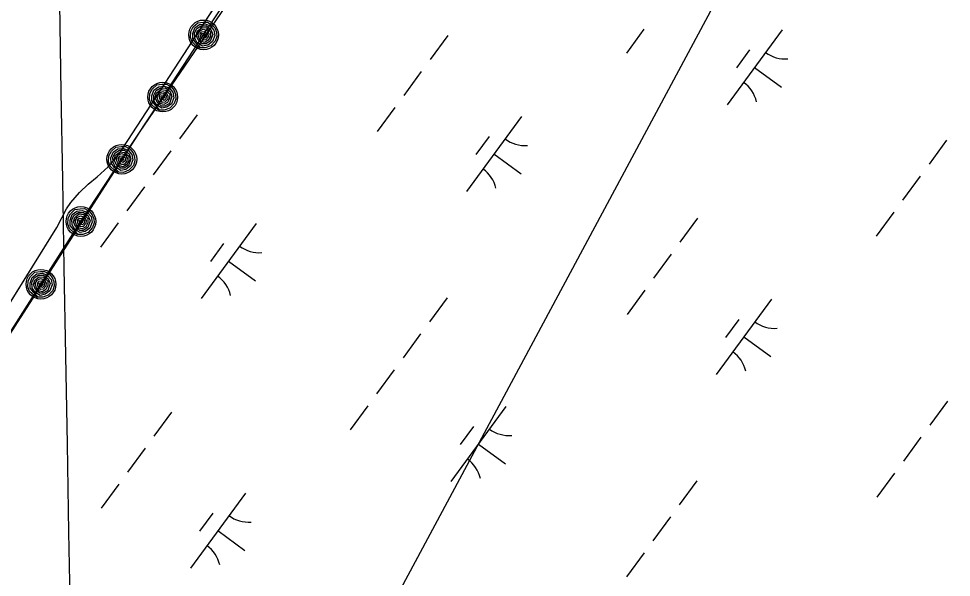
# Model space of a CAD drawing. Extents: x 3905714 to 3926767, y 183354 to 205755.
# Drawn here: x 3920036 to 3920537, y 195918 to 196218 of the extents above; entities that cross this region are included whole.
import ezdxf

# ---------------------------------------------------------------- set-up
doc = ezdxf.new("R2010")
doc.units = 0
for name, color, linetype in [('V-GRID-MAJR', 7, 'Continuous'), ('V-RIVR-EDGE', 7, 'Continuous'), ('V-RRAP-FSHR', 7, 'Continuous'), ('V-TOPO-SHOR', 7, 'Continuous'), ('V-UTIL-LINE', 7, 'Continuous'), ('V-WETL-SWMP', 7, 'Continuous')]:
    doc.layers.add(name, color=color, linetype=linetype)

msp = doc.modelspace()

# ---------------------------------------------------------------- linework, layer by layer
at = {"layer": 'V-GRID-MAJR'}
msp.add_spline([(3920162.98, 190214.61), (3920105.98, 193480.1), (3920000.19, 199540.18), (3919966.26, 201484.22)], degree=3, dxfattribs=at)
at = {"layer": 'V-RIVR-EDGE'}
msp.add_lwpolyline([(3920407.87, 196622.17), (3920313.04, 196467.83), (3920101.06, 196157.31), (3919954.17, 195928.6)], dxfattribs=at)
at = {"layer": 'V-RRAP-FSHR'}
for points in [[(3920026.52, 196041.5), (3920047.99, 196075.24), (3920069.46, 196108.99), (3920091.41, 196142.43), (3920113.37, 196175.86), (3920135.34, 196209.29), (3920157.31, 196242.72), (3920179.28, 196276.15), (3920201.26, 196309.57), (3920223.37, 196342.9), (3920245.48, 196376.23), (3920267.59, 196409.57), (3920289.71, 196442.9), (3920311.82, 196476.23), (3920334.19, 196509.39), (3920356.76, 196542.41), (3920379.33, 196575.44)], [(3920133.36, 196202.24), (3920131.56, 196203.29), (3920129.19, 196205.54), (3920128.25, 196207.95), (3920128.43, 196211.15), (3920129.77, 196213.56), (3920132.22, 196215.8), (3920135.11, 196216.15), (3920137.38, 196216.2), (3920139.83, 196214.76), (3920141.48, 196212.84), (3920142.25, 196210.61), (3920142.38, 196208.4), (3920141.58, 196205.91), (3920139.19, 196203.39), (3920136.21, 196202.26), (3920133.81, 196202.34), (3920131.39, 196204.9), (3920129.58, 196207.25), (3920129.49, 196210.04), (3920130.66, 196213.05), (3920133.18, 196214.86), (3920136.18, 196215.17), (3920138.81, 196214.21), (3920140.79, 196211.85), (3920141.32, 196208.92), (3920140.08, 196205.7), (3920137.57, 196203.85), (3920134.83, 196203.31), (3920131.97, 196205.08), (3920130.66, 196207.52), (3920130.5, 196210.36), (3920131.79, 196212.8), (3920134.07, 196214.14), (3920136.83, 196214.18), (3920139.3, 196212.24), (3920140.27, 196209.57), (3920138.96, 196205.92), (3920136.54, 196204.42), (3920134.64, 196204.45), (3920132.41, 196206.55), (3920131.33, 196209.22), (3920132.02, 196211.56), (3920134.49, 196213.33), (3920136.83, 196213.02), (3920139.09, 196210.91), (3920139.08, 196208.5), (3920137.87, 196206.39), (3920136.03, 196205.25), (3920134.04, 196205.79), (3920132.98, 196207.47), (3920132.33, 196209.68), (3920133.37, 196211.48), (3920135.14, 196212.31), (3920137.23, 196211.64), (3920138.16, 196209.98), (3920138.02, 196208.21), (3920136.54, 196206.56), (3920135.22, 196206.41), (3920133.9, 196207.91), (3920133.45, 196209.78), (3920134.21, 196211), (3920135.77, 196211.13), (3920137.28, 196210.03), (3920137.09, 196208.4), (3920136.09, 196207.52), (3920134.66, 196208.32), (3920134.47, 196209.95), (3920135.62, 196210.21), (3920136.26, 196209.27), (3920135.98, 196208.47), (3920135.31, 196209.26)], [(3920111.39, 196168.82), (3920109.59, 196169.86), (3920107.22, 196172.11), (3920106.28, 196174.52), (3920106.46, 196177.73), (3920107.8, 196180.14), (3920110.25, 196182.38), (3920113.14, 196182.72), (3920115.41, 196182.77), (3920117.87, 196181.33), (3920119.51, 196179.41), (3920120.29, 196177.18), (3920120.41, 196174.97), (3920119.61, 196172.48), (3920117.22, 196169.96), (3920114.24, 196168.83), (3920111.84, 196168.91), (3920109.43, 196171.47), (3920107.61, 196173.82), (3920107.52, 196176.61), (3920108.69, 196179.62), (3920111.21, 196181.43), (3920114.21, 196181.74), (3920116.84, 196180.78), (3920118.83, 196178.42), (3920119.35, 196175.49), (3920118.11, 196172.28), (3920115.6, 196170.43), (3920112.86, 196169.88), (3920110, 196171.65), (3920108.7, 196174.09), (3920108.53, 196176.93), (3920109.82, 196179.37), (3920112.1, 196180.71), (3920114.86, 196180.75), (3920117.33, 196178.81), (3920118.31, 196176.14), (3920116.99, 196172.49), (3920114.57, 196171), (3920112.67, 196171.02), (3920110.44, 196173.12), (3920109.36, 196175.79), (3920110.06, 196178.13), (3920112.52, 196179.91), (3920114.87, 196179.59), (3920117.12, 196177.48), (3920117.11, 196175.07), (3920115.9, 196172.96), (3920114.06, 196171.82), (3920112.07, 196172.36), (3920111.01, 196174.04), (3920110.36, 196176.25), (3920111.4, 196178.05), (3920113.18, 196178.88), (3920115.26, 196178.21), (3920116.19, 196176.55), (3920116.05, 196174.79), (3920114.58, 196173.13), (3920113.25, 196172.98), (3920111.93, 196174.48), (3920111.48, 196176.36), (3920112.24, 196177.57), (3920113.8, 196177.7), (3920115.32, 196176.6), (3920115.12, 196174.98), (3920114.12, 196174.09), (3920112.69, 196174.89), (3920112.5, 196176.52), (3920113.65, 196176.78), (3920114.29, 196175.84), (3920114.01, 196175.04), (3920113.34, 196175.83)], [(3920089.42, 196135.39), (3920087.62, 196136.43), (3920085.25, 196138.69), (3920084.31, 196141.09), (3920084.5, 196144.3), (3920085.83, 196146.71), (3920088.29, 196148.95), (3920091.17, 196149.29), (3920093.45, 196149.34), (3920095.9, 196147.9), (3920097.54, 196145.98), (3920098.32, 196143.76), (3920098.44, 196141.54), (3920097.64, 196139.05), (3920095.25, 196136.53), (3920092.27, 196135.41), (3920089.87, 196135.48), (3920087.46, 196138.05), (3920085.64, 196140.4), (3920085.55, 196143.19), (3920086.72, 196146.2), (3920089.24, 196148.01), (3920092.24, 196148.31), (3920094.87, 196147.35), (3920096.86, 196145), (3920097.38, 196142.06), (3920096.14, 196138.85), (3920093.63, 196137), (3920090.89, 196136.45), (3920088.03, 196138.23), (3920086.73, 196140.66), (3920086.56, 196143.5), (3920087.85, 196145.94), (3920090.13, 196147.28), (3920092.89, 196147.32), (3920095.36, 196145.39), (3920096.34, 196142.71), (3920095.02, 196139.06), (3920092.6, 196137.57), (3920090.7, 196137.6), (3920088.47, 196139.69), (3920087.39, 196142.36), (3920088.09, 196144.7), (3920090.55, 196146.48), (3920092.9, 196146.16), (3920095.15, 196144.05), (3920095.14, 196141.64), (3920093.93, 196139.53), (3920092.1, 196138.39), (3920090.1, 196138.93), (3920089.04, 196140.61), (3920088.39, 196142.82), (3920089.44, 196144.62), (3920091.21, 196145.46), (3920093.29, 196144.79), (3920094.22, 196143.12), (3920094.08, 196141.36), (3920092.61, 196139.7), (3920091.29, 196139.55), (3920089.96, 196141.06), (3920089.51, 196142.93), (3920090.27, 196144.14), (3920091.83, 196144.27), (3920093.35, 196143.17), (3920093.16, 196141.55), (3920092.16, 196140.67), (3920090.72, 196141.47), (3920090.53, 196143.1), (3920091.68, 196143.36), (3920092.32, 196142.41), (3920092.04, 196141.61), (3920091.37, 196142.4)], [(3920067.58, 196101.92), (3920065.77, 196102.93), (3920063.37, 196105.15), (3920062.39, 196107.54), (3920062.52, 196110.75), (3920063.83, 196113.18), (3920066.25, 196115.46), (3920069.13, 196115.85), (3920071.4, 196115.93), (3920073.87, 196114.53), (3920075.54, 196112.63), (3920076.35, 196110.42), (3920076.51, 196108.2), (3920075.75, 196105.7), (3920073.39, 196103.15), (3920070.43, 196101.98), (3920068.03, 196102.02), (3920065.58, 196104.54), (3920063.73, 196106.87), (3920063.59, 196109.66), (3920064.72, 196112.68), (3920067.22, 196114.53), (3920070.21, 196114.88), (3920072.85, 196113.96), (3920074.88, 196111.63), (3920075.44, 196108.71), (3920074.25, 196105.48), (3920071.77, 196103.59), (3920069.04, 196103), (3920066.15, 196104.74), (3920064.81, 196107.15), (3920064.6, 196109.99), (3920065.86, 196112.45), (3920068.12, 196113.82), (3920070.87, 196113.9), (3920073.37, 196112), (3920074.39, 196109.34), (3920073.13, 196105.67), (3920070.73, 196104.14), (3920068.83, 196104.14), (3920066.57, 196106.21), (3920065.45, 196108.86), (3920066.11, 196111.21), (3920068.55, 196113.02), (3920070.9, 196112.74), (3920073.18, 196110.66), (3920073.21, 196108.26), (3920072.03, 196106.13), (3920070.21, 196104.96), (3920068.21, 196105.47), (3920067.12, 196107.13), (3920066.44, 196109.34), (3920067.46, 196111.15), (3920069.22, 196112.01), (3920071.31, 196111.37), (3920072.27, 196109.72), (3920072.15, 196107.96), (3920070.7, 196106.28), (3920069.38, 196106.11), (3920068.04, 196107.59), (3920067.56, 196109.46), (3920068.3, 196110.68), (3920069.86, 196110.84), (3920071.39, 196109.76), (3920071.22, 196108.13), (3920070.24, 196107.23), (3920068.79, 196108.01), (3920068.58, 196109.64), (3920069.73, 196109.92), (3920070.38, 196108.98), (3920070.11, 196108.18), (3920069.43, 196108.96)], [(3920046.11, 196068.17), (3920044.29, 196069.18), (3920041.89, 196071.41), (3920040.92, 196073.8), (3920041.05, 196077.01), (3920042.35, 196079.44), (3920044.77, 196081.71), (3920047.66, 196082.1), (3920049.93, 196082.18), (3920052.4, 196080.78), (3920054.07, 196078.88), (3920054.88, 196076.67), (3920055.03, 196074.46), (3920054.28, 196071.96), (3920051.92, 196069.4), (3920048.96, 196068.23), (3920046.55, 196068.27), (3920044.11, 196070.8), (3920042.25, 196073.12), (3920042.12, 196075.91), (3920043.25, 196078.93), (3920045.74, 196080.78), (3920048.74, 196081.13), (3920051.38, 196080.21), (3920053.4, 196077.89), (3920053.97, 196074.96), (3920052.78, 196071.73), (3920050.29, 196069.84), (3920047.56, 196069.26), (3920044.68, 196070.99), (3920043.34, 196073.4), (3920043.13, 196076.24), (3920044.38, 196078.7), (3920046.64, 196080.07), (3920049.4, 196080.15), (3920051.9, 196078.25), (3920052.92, 196075.6), (3920051.65, 196071.92), (3920049.26, 196070.4), (3920047.35, 196070.4), (3920045.09, 196072.46), (3920043.97, 196075.11), (3920044.64, 196077.46), (3920047.07, 196079.28), (3920049.43, 196078.99), (3920051.71, 196076.92), (3920051.74, 196074.51), (3920050.56, 196072.38), (3920048.74, 196071.21), (3920046.74, 196071.72), (3920045.65, 196073.39), (3920044.97, 196075.59), (3920045.99, 196077.4), (3920047.75, 196078.26), (3920049.84, 196077.62), (3920050.8, 196075.97), (3920050.68, 196074.21), (3920049.23, 196072.53), (3920047.91, 196072.36), (3920046.56, 196073.84), (3920046.09, 196075.71), (3920046.83, 196076.93), (3920048.39, 196077.09), (3920049.92, 196076.01), (3920049.75, 196074.38), (3920048.76, 196073.49), (3920047.32, 196074.27), (3920047.11, 196075.89), (3920048.25, 196076.17), (3920048.91, 196075.23), (3920048.64, 196074.43), (3920047.96, 196075.21)]]:
    msp.add_lwpolyline(points, dxfattribs=at)
for centre in [(3920135.34, 196209.29), (3920113.38, 196175.86), (3920091.41, 196142.44), (3920069.46, 196108.99), (3920047.99, 196075.25)]:
    msp.add_circle(centre, 8, dxfattribs=at)
at = {"layer": 'V-TOPO-SHOR'}
msp.add_lwpolyline([(3919990.44, 195999.49), (3920056.5, 196105.73), (3920061.72, 196115.82), (3920064.06, 196119.18), (3920068.75, 196124.6), (3920073.43, 196128.99), (3920078.23, 196132.99), (3920084.08, 196138.28), (3920089.68, 196144.74), (3920124.72, 196198.76), (3920192.85, 196303.96)], dxfattribs=at)
at = {"layer": 'V-UTIL-LINE'}
msp.add_lwpolyline([(3922094.67, 198742.56), (3921080.02, 197477.61), (3915734.79, 187496.67)], dxfattribs=at)
at = {"layer": 'V-WETL-SWMP'}
for p, q in [((3920124.72, 196198.76), (3920192.85, 196303.96)), ((3920371.86, 196212.31), (3920362.4, 196199.4)), ((3920446.04, 196211.98), (3920416.49, 196171.65)), ((3920266.45, 196209.02), (3920256.99, 196196.11)), ((3920089.68, 196144.74), (3920124.72, 196198.76)), ((3920428.59, 196201.21), (3920421.5, 196191.53)), ((3920431.27, 196191.81), (3920445.79, 196181.17)), ((3920252.27, 196189.66), (3920242.81, 196176.75)), ((3920238.08, 196170.3), (3920228.62, 196157.39)), ((3920131.92, 196166.26), (3920122.46, 196153.35)), ((3920306.09, 196165.46), (3920276.54, 196125.13)), ((3920288.64, 196154.7), (3920281.54, 196145.02)), ((3920534.41, 196152.72), (3920524.95, 196139.81)), ((3920117.74, 196146.9), (3920108.28, 196133.99)), ((3920084.08, 196138.28), (3920089.68, 196144.74)), ((3920291.31, 196145.3), (3920305.83, 196134.66)), ((3920078.23, 196132.99), (3920084.08, 196138.28)), ((3920073.43, 196128.99), (3920078.23, 196132.99)), ((3920520.22, 196133.36), (3920510.77, 196120.45)), ((3920068.75, 196124.6), (3920073.43, 196128.99)), ((3920103.55, 196127.54), (3920094.09, 196114.63)), ((3920064.06, 196119.18), (3920068.75, 196124.6)), ((3920061.72, 196115.82), (3920064.06, 196119.18)), ((3920056.5, 196105.73), (3920061.72, 196115.82)), ((3920506.04, 196114), (3920496.58, 196101.09)), ((3920089.37, 196108.18), (3920079.91, 196095.27)), ((3920163.55, 196107.85), (3920134, 196067.51)), ((3920400.63, 196110.71), (3920391.17, 196097.8)), ((3919990.44, 195999.49), (3920056.5, 196105.73)), ((3920146.1, 196097.08), (3920139.01, 196087.4)), ((3920148.78, 196087.68), (3920163.3, 196077.04)), ((3920386.44, 196091.35), (3920376.99, 196078.44)), ((3920372.26, 196071.99), (3920362.8, 196059.08)), ((3920266.1, 196067.95), (3920256.64, 196055.04)), ((3920440.27, 196067.16), (3920410.72, 196026.82)), ((3920422.82, 196056.39), (3920415.72, 196046.71)), ((3920251.91, 196048.59), (3920242.46, 196035.68)), ((3920425.49, 196046.99), (3920440.01, 196036.35)), ((3920237.73, 196029.23), (3920228.27, 196016.32)), ((3920534.81, 196012.4), (3920525.35, 195999.5)), ((3920118.13, 196006.58), (3920108.68, 195993.67)), ((3920223.55, 196009.87), (3920214.09, 195996.96)), ((3920297.73, 196009.54), (3920268.18, 195969.21)), ((3920280.28, 195998.78), (3920273.18, 195989.1)), ((3920520.62, 195993.04), (3920511.17, 195980.14)), ((3920103.95, 195987.22), (3920094.49, 195974.31)), ((3920282.95, 195989.38), (3920297.47, 195978.74)), ((3920506.44, 195973.68), (3920496.98, 195960.78)), ((3920089.77, 195967.86), (3920080.31, 195954.95)), ((3920400.28, 195969.64), (3920390.82, 195956.74)), ((3920157.78, 195963.03), (3920128.23, 195922.69)), ((3920140.32, 195952.26), (3920133.23, 195942.58)), ((3920386.09, 195950.28), (3920376.64, 195937.38)), ((3920143, 195942.86), (3920157.52, 195932.22)), ((3920371.91, 195930.92), (3920362.45, 195918.02))]:
    msp.add_line(p, q, dxfattribs=at)
for centre, start, end in [((3920447.79, 196213.95), 233, 274.5436), ((3920415.14, 196169.39), 13, 54.5436), ((3920307.83, 196167.44), 233, 274.5436), ((3920275.18, 196122.88), 13, 54.5436), ((3920165.29, 196109.82), 233, 274.5436), ((3920132.64, 196065.26), 13, 54.5436), ((3920442.01, 196069.13), 233, 274.5436), ((3920409.36, 196024.57), 13, 54.5436), ((3920299.47, 196011.52), 233, 274.5436), ((3920266.82, 195966.95), 13, 54.5436), ((3920159.52, 195965), 233, 274.5436), ((3920126.87, 195920.44), 13, 54.5436)]:
    msp.add_arc(centre, 17.62, start, end, dxfattribs=at)

doc.saveas('drawing.dxf')
